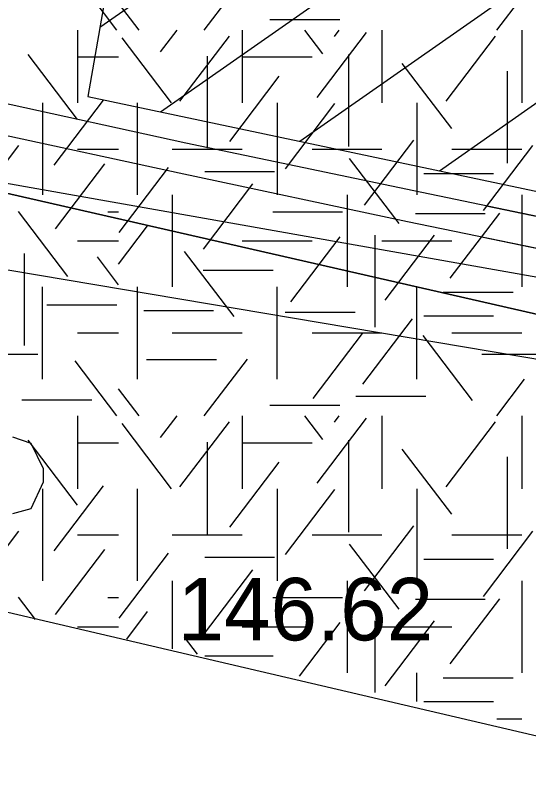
# Model space of a CAD drawing. Extents: x 419101 to 420177, y 4451541 to 4452254.
# Drawn here: x 419607.95 to 419617.81, y 4451907.97 to 4451922.82 of the extents above; entities that cross this region are included whole.
import ezdxf

# ---------------------------------------------------------------- set-up
doc = ezdxf.new("R2010")
doc.units = 0
for name, color, linetype in [('1_PLAN_ONAMA_SINIRI', 7, 'Continuous'), ('3_HALİHAZIR', 7, 'Continuous'), ('Level 41', 7, 'Continuous'), ('Level 53', 7, 'Continuous'), ('Level 60', 7, 'Continuous'), ('Level 62', 7, 'Continuous')]:
    doc.layers.add(name, color=color, linetype=linetype)

msp = doc.modelspace()

# ---------------------------------------------------------------- linework, layer by layer
at = {"layer": '1_PLAN_ONAMA_SINIRI'}
msp.add_arc((419661.629, 4452167.204), 269.577, 252.96369, 259.00909, dxfattribs=at)
at = {"layer": '3_HALİHAZIR'}
for points in [[(419637.635, 4451932.17), (419604.12, 4451938.153), (419601.003, 4451920.797), (419637.344, 4451914.373), (419637.452, 4451914.967)], [(419590.749, 4451926.331), (419590.422, 4451923.441), (419590.458, 4451922.369), (419590.639, 4451921.672), (419591.001, 4451921.104), (419591.635, 4451920.66), (419593.428, 4451920.27), (419597.997, 4451919.593), (419625.842, 4451914.894), (419626.373, 4451914.766)], [(419607.89, 4451914.73), (419608.24, 4451914.61), (419608.48, 4451914.12), (419608.48, 4451913.86), (419608.24, 4451913.35), (419607.89, 4451913.25)]]:
    msp.add_lwpolyline(points, dxfattribs=at)
at = {"layer": 'Level 41'}
for p, q in [((419609.898, 4451922.541), (419609.096, 4451923.597)), ((419611.574, 4451922.541), (419612.403, 4451923.632)), ((419617.194, 4451922.541), (419617.731, 4451923.247)), ((419610.321, 4451922.541), (419609.927, 4451923.059)), ((419612.836, 4451922.747), (419614.179, 4451922.747)), ((419609.139, 4451922.541), (419609.139, 4451921.143)), ((419609.139, 4451922.541), (419609.139, 4451921.143)), ((419610.737, 4451922.124), (419611.054, 4451922.541)), ((419612.303, 4451922.541), (419612.303, 4451921.143)), ((419613.852, 4451922.089), (419613.508, 4451922.541)), ((419613.745, 4451921.247), (419614.695, 4451922.497)), ((419614.078, 4451922.421), (419614.169, 4451922.541)), ((419614.989, 4451922.541), (419614.989, 4451921.143)), ((419617.675, 4451922.541), (419617.675, 4451921.143)), ((419610.948, 4451921.143), (419609.999, 4451922.393)), ((419611.108, 4451921.178), (419612.057, 4451922.428)), ((419616.222, 4451921.178), (419617.171, 4451922.428)), ((419609.14, 4451920.827), (419608.191, 4451922.076)), ((419614.345, 4451922.074), (419614.345, 4451920.307)), ((419609.139, 4451922.027), (419609.927, 4451922.027)), ((419611.628, 4451922.039), (419611.628, 4451920.272)), ((419612.303, 4451922.027), (419613.646, 4451922.027)), ((419616.329, 4451920.652), (419615.38, 4451921.901)), ((419617.393, 4451921.753), (419617.393, 4451919.986)), ((419612.068, 4451920.406), (419613.017, 4451921.656)), ((419608.688, 4451919.95), (419609.637, 4451921.2)), ((419608.468, 4451921.143), (419608.468, 4451919.376)), ((419608.468, 4451921.143), (419608.468, 4451919.376)), ((419610.289, 4451919.376), (419610.289, 4451921.143)), ((419612.975, 4451921.143), (419612.975, 4451919.376)), ((419613.134, 4451919.881), (419614.083, 4451921.131)), ((419615.661, 4451921.143), (419615.661, 4451919.376)), ((419614.651, 4451919.18), (419615.602, 4451920.429)), ((419607.063, 4451919.075), (419608.012, 4451920.325)), ((419616.942, 4451919.075), (419617.891, 4451920.325)), ((419609.139, 4451920.259), (419609.927, 4451920.259)), ((419610.96, 4451920.259), (419612.303, 4451920.259)), ((419613.646, 4451920.259), (419614.989, 4451920.259)), ((419616.332, 4451920.259), (419617.675, 4451920.259)), ((419608.714, 4451918.724), (419609.664, 4451919.973)), ((419615.317, 4451918.83), (419614.367, 4451920.079)), ((419609.937, 4451918.655), (419610.886, 4451919.904)), ((419611.584, 4451919.825), (419612.927, 4451919.825)), ((419615.792, 4451919.789), (419617.135, 4451919.789)), ((419611.562, 4451918.338), (419612.511, 4451919.588)), ((419610.96, 4451919.376), (419610.96, 4451917.609)), ((419614.318, 4451919.376), (419614.318, 4451917.609)), ((419617.675, 4451919.376), (419617.675, 4451917.609)), ((419608.953, 4451917.812), (419608.004, 4451919.061)), ((419609.723, 4451919.052), (419609.927, 4451919.052)), ((419612.89, 4451919.052), (419614.233, 4451919.052)), ((419615.632, 4451919.019), (419616.975, 4451919.019)), ((419616.302, 4451917.778), (419617.252, 4451919.028)), ((419609.927, 4451918.046), (419610.486, 4451918.782)), ((419609.139, 4451918.492), (419609.927, 4451918.492)), ((419612.303, 4451918.492), (419613.646, 4451918.492)), ((419613.239, 4451917.322), (419614.189, 4451918.572)), ((419614.85, 4451918.604), (419614.85, 4451916.836)), ((419614.989, 4451918.492), (419616.332, 4451918.492)), ((419615.05, 4451917.358), (419615.999, 4451918.607)), ((419608.114, 4451918.254), (419608.114, 4451916.486)), ((419612.147, 4451917.041), (419611.198, 4451918.291)), ((419609.927, 4451917.652), (419609.521, 4451918.186)), ((419611.557, 4451917.932), (419612.9, 4451917.932)), ((419608.468, 4451915.841), (419608.468, 4451917.609)), ((419610.289, 4451915.841), (419610.289, 4451917.609)), ((419612.975, 4451915.841), (419612.975, 4451917.609)), ((419615.661, 4451915.841), (419615.661, 4451917.609)), ((419616.166, 4451917.511), (419617.509, 4451917.511)), ((419608.55, 4451917.266), (419609.893, 4451917.266)), ((419610.412, 4451917.16), (419611.755, 4451917.16)), ((419613.129, 4451917.126), (419614.472, 4451917.126)), ((419615.792, 4451917.055), (419617.135, 4451917.055)), ((419614.625, 4451915.744), (419615.574, 4451916.994)), ((419609.139, 4451916.725), (419609.927, 4451916.725)), ((419610.96, 4451916.725), (419612.303, 4451916.725)), ((419613.646, 4451916.725), (419614.989, 4451916.725)), ((419613.665, 4451915.465), (419614.614, 4451916.714)), ((419616.332, 4451916.725), (419617.675, 4451916.725)), ((419616.728, 4451915.43), (419615.778, 4451916.679)), ((419607.032, 4451916.318), (419608.375, 4451916.318)), ((419616.911, 4451916.318), (419618.254, 4451916.318)), ((419609.898, 4451915.132), (419609.096, 4451916.188)), ((419610.466, 4451916.214), (419611.808, 4451916.214)), ((419611.574, 4451915.132), (419612.403, 4451916.223)), ((419617.194, 4451915.132), (419617.731, 4451915.838)), ((419610.321, 4451915.132), (419609.927, 4451915.65)), ((419608.071, 4451915.444), (419609.414, 4451915.444)), ((419614.488, 4451915.513), (419615.831, 4451915.513)), ((419612.836, 4451915.338), (419614.179, 4451915.338)), ((419609.139, 4451915.132), (419609.139, 4451913.734)), ((419609.139, 4451915.132), (419609.139, 4451913.734)), ((419610.737, 4451914.715), (419611.054, 4451915.132)), ((419612.303, 4451915.132), (419612.303, 4451913.734)), ((419613.852, 4451914.68), (419613.508, 4451915.132)), ((419613.745, 4451913.838), (419614.695, 4451915.088)), ((419614.078, 4451915.012), (419614.169, 4451915.132)), ((419614.989, 4451915.132), (419614.989, 4451913.734)), ((419617.675, 4451915.132), (419617.675, 4451913.734)), ((419610.948, 4451913.734), (419609.999, 4451914.984)), ((419611.108, 4451913.769), (419612.057, 4451915.019)), ((419616.222, 4451913.769), (419617.171, 4451915.019)), ((419609.14, 4451913.418), (419608.191, 4451914.667)), ((419611.628, 4451914.63), (419611.628, 4451912.863)), ((419614.345, 4451914.665), (419614.345, 4451912.898)), ((419609.139, 4451914.618), (419609.927, 4451914.618)), ((419612.303, 4451914.618), (419613.646, 4451914.618)), ((419616.329, 4451913.243), (419615.38, 4451914.492)), ((419617.393, 4451914.344), (419617.393, 4451912.577)), ((419612.068, 4451912.997), (419613.017, 4451914.247)), ((419608.468, 4451913.734), (419608.468, 4451911.967)), ((419608.468, 4451913.734), (419608.468, 4451911.967)), ((419608.688, 4451912.541), (419609.637, 4451913.791)), ((419610.289, 4451911.967), (419610.289, 4451913.734)), ((419612.975, 4451913.734), (419612.975, 4451911.967)), ((419615.661, 4451913.734), (419615.661, 4451911.967)), ((419613.134, 4451912.472), (419614.083, 4451913.722)), ((419614.651, 4451911.771), (419615.602, 4451913.02)), ((419607.063, 4451911.666), (419608.012, 4451912.916)), ((419609.139, 4451912.85), (419609.927, 4451912.85)), ((419610.96, 4451912.85), (419612.303, 4451912.85)), ((419613.646, 4451912.85), (419614.989, 4451912.85)), ((419616.332, 4451912.85), (419617.675, 4451912.85)), ((419616.942, 4451911.666), (419617.891, 4451912.916)), ((419608.714, 4451911.315), (419609.664, 4451912.564)), ((419615.317, 4451911.421), (419614.367, 4451912.67)), ((419609.937, 4451911.246), (419610.886, 4451912.495)), ((419611.584, 4451912.416), (419612.927, 4451912.416)), ((419615.792, 4451912.38), (419617.135, 4451912.38)), ((419611.562, 4451910.929), (419612.511, 4451912.179)), ((419610.96, 4451911.967), (419610.96, 4451910.658)), ((419614.318, 4451911.967), (419614.318, 4451910.2)), ((419617.675, 4451911.967), (419617.675, 4451910.2)), ((419608.329, 4451911.224), (419608.004, 4451911.652)), ((419609.723, 4451911.643), (419609.927, 4451911.643)), ((419612.89, 4451911.643), (419614.233, 4451911.643)), ((419615.632, 4451911.61), (419616.975, 4451911.61)), ((419616.302, 4451910.369), (419617.252, 4451911.619)), ((419610.086, 4451910.846), (419610.486, 4451911.373)), ((419609.139, 4451911.083), (419609.927, 4451911.083)), ((419612.303, 4451911.083), (419613.646, 4451911.083)), ((419613.405, 4451910.132), (419614.189, 4451911.163)), ((419614.85, 4451911.195), (419614.85, 4451909.821)), ((419614.989, 4451911.083), (419616.332, 4451911.083)), ((419615.05, 4451909.949), (419615.999, 4451911.198)), ((419611.448, 4451910.553), (419611.198, 4451910.882)), ((419611.587, 4451910.523), (419612.9, 4451910.523)), ((419615.661, 4451909.646), (419615.661, 4451910.2)), ((419616.166, 4451910.102), (419617.509, 4451910.102)), ((419615.792, 4451909.646), (419617.135, 4451909.646)), ((419617.196, 4451909.316), (419617.675, 4451909.316))]:
    msp.add_line(p, q, dxfattribs=at)
at = {"layer": 'Level 53'}
for p, q in [((419609.568, 4451922.597), (419627.721, 4451935.308)), ((419610.735, 4451920.973), (419630.502, 4451934.814)), ((419613.414, 4451920.407), (419630.122, 4451932.106)), ((419616.093, 4451919.841), (419632.241, 4451931.148)), ((419606.831, 4451921.339), (419611.221, 4451920.379)), ((419606.701, 4451920.749), (419611.091, 4451919.799)), ((419611.221, 4451920.379), (419615.601, 4451919.459)), ((419611.091, 4451919.799), (419615.481, 4451918.869)), ((419615.601, 4451919.459), (419619.991, 4451918.549)), ((419615.481, 4451918.869), (419619.871, 4451917.959))]:
    msp.add_line(p, q, dxfattribs=at)
for points in [[(419747.403, 4451914.173), (419747.403, 4451913.294), (419746.354, 4451911.616), (419629.899, 4451931.549), (419631.158, 4451934.697), (419612.273, 4451938.054), (419609.335, 4451921.268), (419628.22, 4451917.281), (419629.059, 4451921.058), (419684.454, 4451910.357), (419745.305, 4451899.865), (419745.095, 4451897.347), (419785.173, 4451892.101), (419787.481, 4451905.95), (419788.11, 4451908.258), (419757.7, 4451913.118)], [(419616.991, 4451919.169), (419619.991, 4451918.549), (419622.071, 4451918.129), (419630.842, 4451916.359), (419639.632, 4451914.629), (419648.432, 4451912.939), (419657.232, 4451911.289), (419666.042, 4451909.679), (419673.212, 4451908.399), (419713.593, 4451901.269), (419718.413, 4451900.419), (419723.253, 4451899.569), (419728.093, 4451898.748), (419732.943, 4451897.948), (419733.343, 4451897.888), (419738.203, 4451897.138), (419743.073, 4451896.418), (419747.943, 4451895.738), (419752.823, 4451895.108), (419757.703, 4451894.508), (419762.594, 4451893.958), (419767.484, 4451893.438), (419772.014, 4451892.998), (419776.904, 4451892.558)], [(419616.901, 4451918.569), (419619.871, 4451917.959), (419621.951, 4451917.539), (419630.732, 4451915.769), (419639.522, 4451914.039), (419648.312, 4451912.349), (419657.122, 4451910.699), (419665.932, 4451909.089), (419673.112, 4451907.809), (419713.483, 4451900.679), (419718.313, 4451899.829), (419723.153, 4451898.979), (419727.993, 4451898.158), (419732.853, 4451897.358), (419733.253, 4451897.298), (419738.113, 4451896.538), (419742.983, 4451895.828), (419747.863, 4451895.148), (419752.743, 4451894.508), (419757.633, 4451893.918), (419762.524, 4451893.358), (419767.424, 4451892.838), (419771.954, 4451892.398)]]:
    msp.add_lwpolyline(points, dxfattribs=at)
at = {"layer": 'Level 60'}
for points in [[(419607.919, 4451928.087), (419606, 4451919.813), (419627.438, 4451914.924), (419678.582, 4451906.044), (419747.619, 4451894.179), (419777.479, 4451890.747)], [(419777.479, 4451890.747), (419747.619, 4451894.179), (419698.675, 4451902.537), (419678.582, 4451906.044), (419627.438, 4451914.924), (419606, 4451919.813)]]:
    msp.add_lwpolyline(points, dxfattribs=at)
at = {"layer": 'Level 62'}
msp.add_lwpolyline([(419607.923, 4451928.103), (419684.545, 4451910.811), (419682.417, 4451898.447), (419678.972, 4451896.105), (419622.731, 4451907.868), (419604.232, 4451912.19)], dxfattribs=at)

# ---------------------------------------------------------------- texts
at = {"layer": '3_HALİHAZIR'}
msp.add_text('146.62 ', height=1.2, rotation=359.998, dxfattribs=at).set_placement((419611.064, 4451910.821))

doc.saveas('drawing.dxf')
